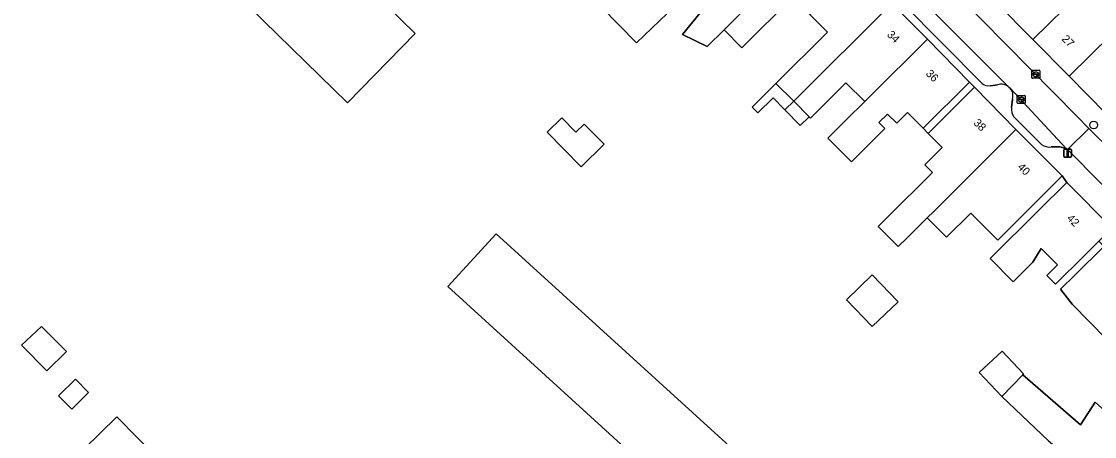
# Model space of a CAD drawing. Extents: x 160102 to 160934, y 382045 to 382923.
# Drawn here: x 160677.5 to 160811.6, y 382664.8 to 382716.7 of the extents above; entities that cross this region are included whole.
import ezdxf

# ---------------------------------------------------------------- set-up
doc = ezdxf.new("R2010")
doc.units = 0
for name, color, linetype in [('IMGEO_Boom', 7, 'Continuous'), ('IMGEO_Erf', 7, 'Continuous'), ('IMGEO_Kolk', 7, 'Continuous'), ('IMGEO_Lichtmast', 7, 'Continuous'), ('IMGEO_Pand', 7, 'Continuous'), ('IMGEO_Pand_nummerreeks', 7, 'Continuous'), ('IMGEO_Pand_overbouw', 7, 'Continuous'), ('IMGEO_Parkeervlak_open', 7, 'Continuous'), ('IMGEO_Rijbaan_lokaal_open', 7, 'Continuous'), ('IMGEO_Voetpad_open', 7, 'Continuous')]:
    doc.layers.add(name, color=color, linetype=linetype)

msp = doc.modelspace()

# ---------------------------------------------------------------- linework, layer by layer
at = {"layer": 'IMGEO_Boom'}
msp.add_circle((160811.51, 382703.77), 0.489, dxfattribs=at)
at = {"layer": 'IMGEO_Erf'}
for points in [[(160712.79, 382728.88), (160726.74, 382715.23), (160718.27, 382706.56), (160704.28, 382720.24)], [(160773.88, 382719.75), (160767.54, 382713.44), (160765.33, 382715.66), (160763.22, 382713.57), (160760.15, 382715.09), (160765.84, 382722.11)], [(160762.06, 382721.44), (160754.39, 382714.04), (160747.83, 382720.79)], [(160812.14, 382689.24), (160810.27, 382687.38), (160806.75, 382683.87), (160805.65, 382684.98), (160806.98, 382686.31), (160804.96, 382688.34), (160803.91, 382686.64), (160801.45, 382684.19), (160798.57, 382687.08), (160804.6, 382693.08), (160808.14, 382696.6), (160807.57, 382697.41), (160804.03, 382693.89), (160801.77, 382691.63), (160799.52, 382689.39), (160796.15, 382692.77), (160793.11, 382689.74), (160790.7, 382692.16), (160788.17, 382689.65), (160787.1, 382688.59), (160784.6, 382691.1), (160785.67, 382692.16), (160791.38, 382697.85), (160790.43, 382698.8), (160792.58, 382700.95), (160790.83, 382702.73), (160796.62, 382708.49), (160795.98, 382709.15), (160790.19, 382703.38), (160788.26, 382705.35), (160786.9, 382703.99), (160785.75, 382705.15), (160784.66, 382704.07), (160785.41, 382703.32), (160781.24, 382699.16), (160778.3, 382702.12), (160780.64, 382704.45), (160782.9, 382706.7), (160780.56, 382709.04), (160776.13, 382704.63), (160775.95, 382704.81), (160774.86, 382703.73), (160772.94, 382705.66), (160771.45, 382707.17), (160769.57, 382705.3), (160768.85, 382706.01), (160771.81, 382708.96), (160778.24, 382715.36), (160776.03, 382717.59)], [(160815.3, 382674.75), (160808.83, 382681.4), (160807.37, 382683.26), (160809.23, 382685.07), (160812.8, 382688.57)], [(160805.85, 382664.3), (160800.04, 382669.83), (160797.22, 382672.84), (160800.08, 382675.51), (160802.74, 382672.66), (160802.64, 382672.56), (160809.86, 382666.3), (160811.69, 382669.15)]]:
    msp.add_lwpolyline(points, dxfattribs=at)
for points in [[(160743.21, 382702.89), (160745.05, 382704.69), (160746.82, 382702.88), (160747.87, 382703.9), (160750.34, 382701.37), (160747.46, 382698.55)], [(160730.83, 382683.57), (160736.85, 382690.18), (160769.7, 382660.25), (160763.68, 382653.64)], [(160783.83, 382685.04), (160787.07, 382681.69), (160783.84, 382678.58), (160780.61, 382681.92)], [(160683.17, 382675.48), (160680.72, 382673.05), (160677.55, 382676.26), (160680.07, 382678.61)], [(160685.93, 382670.33), (160683.83, 382668.27), (160682.19, 382669.94), (160684.29, 382672)], [(160694.69, 382661.97), (160688.52, 382655.93), (160683.3, 382661.27), (160689.47, 382667.3)]]:
    msp.add_lwpolyline(points, close=True, dxfattribs=at)
at = {"layer": 'IMGEO_Kolk'}
for p, q in [((160803.78, 382709.69), (160803.78, 382710.54)), ((160803.86, 382710.61), (160804.71, 382710.61)), ((160804.04, 382710.11), (160804.04, 382710.12)), ((160804.08, 382710.16), (160804.48, 382710.16)), ((160804.48, 382710.07), (160804.08, 382710.07)), ((160804.27, 382710.39), (160804.3, 382710.39)), ((160804.53, 382710.12), (160804.53, 382710.11)), ((160804.78, 382710.54), (160804.78, 382709.69)), ((160804.71, 382709.61), (160803.86, 382709.61)), ((160804.29, 382709.83), (160804.27, 382709.83)), ((160801.96, 382706.54), (160801.96, 382707.39)), ((160802.04, 382707.46), (160802.89, 382707.46)), ((160802.45, 382707.24), (160802.48, 382707.24)), ((160802.97, 382707.39), (160802.97, 382706.54)), ((160802.89, 382706.46), (160802.04, 382706.46)), ((160802.22, 382706.96), (160802.22, 382706.97)), ((160802.66, 382706.92), (160802.26, 382706.92)), ((160802.27, 382707.01), (160802.66, 382707.01)), ((160802.47, 382706.68), (160802.45, 382706.68)), ((160802.71, 382706.97), (160802.71, 382706.96))]:
    msp.add_line(p, q, dxfattribs=at)
for points in [[(160803.78, 382709.69), (160803.78, 382710.54)], [(160803.86, 382710.61), (160804.71, 382710.61)], [(160804.78, 382710.54), (160804.78, 382709.69)], [(160804.71, 382709.61), (160803.86, 382709.61)], [(160801.96, 382706.54), (160801.96, 382707.39)], [(160802.04, 382707.46), (160802.89, 382707.46)], [(160802.97, 382707.39), (160802.97, 382706.54)], [(160802.89, 382706.46), (160802.04, 382706.46)]]:
    msp.add_lwpolyline(points, dxfattribs=at)
for centre, radius, start, end in [((160803.86, 382710.54), 0.0765, 91.552, 178.448), ((160803.86, 382710.54), 0.0765, 91.552, 178.448), ((160804.08, 382710.12), 0.0403, 85.8775, 175.7526), ((160804.08, 382710.11), 0.0366, 178.938, 274.7102), ((160804.49, 382710.12), 0.0386, 1.7309, 96.639), ((160804.48, 382710.11), 0.043, 264.8664, 352.4533), ((160804.71, 382710.54), 0.0765, 1.552, 88.448), ((160804.71, 382710.54), 0.0765, 1.552, 88.448), ((160803.86, 382709.69), 0.0765, 181.552, 268.448), ((160803.86, 382709.69), 0.0765, 181.552, 268.448), ((160804.71, 382709.69), 0.0765, 271.552, 358.448), ((160804.71, 382709.69), 0.0765, 271.552, 358.448), ((160802.04, 382707.39), 0.0765, 91.552, 178.448), ((160802.04, 382707.39), 0.0765, 91.552, 178.448), ((160802.89, 382707.39), 0.0765, 1.552, 88.448), ((160802.89, 382707.39), 0.0765, 1.552, 88.448), ((160802.04, 382706.54), 0.0765, 181.552, 268.448), ((160802.04, 382706.54), 0.0765, 181.552, 268.448), ((160802.26, 382706.97), 0.0403, 85.8775, 175.7526), ((160802.26, 382706.96), 0.0366, 178.938, 274.7102), ((160802.67, 382706.97), 0.0386, 1.7309, 96.639), ((160802.66, 382706.96), 0.043, 264.8664, 352.4533), ((160802.89, 382706.54), 0.0765, 271.552, 358.448), ((160802.89, 382706.54), 0.0765, 271.552, 358.448)]:
    msp.add_arc(centre, radius, start, end, dxfattribs=at)
for centre, major_axis, ratio, start_param, end_param in [((160804.27, 382710.11), (-0.387, 0.002), 0.722429, 4.712389, 7.853982), ((160804.29, 382710.11), (-0.39, 0.002), 0.717154, 1.570796, 4.712389), ((160802.45, 382706.96), (-0.387, 0.002), 0.722429, 4.712389, 7.853982), ((160802.48, 382706.96), (-0.39, 0.002), 0.717154, 1.570796, 4.712389)]:
    msp.add_ellipse(centre, major_axis=major_axis, ratio=ratio, start_param=start_param, end_param=end_param, dxfattribs=at)
at = {"layer": 'IMGEO_Lichtmast'}
for p, q in [((160807.77, 382699.86), (160807.77, 382700.66)), ((160807.77, 382700.66), (160807.77, 382699.86)), ((160807.87, 382700.76), (160808.66, 382700.76)), ((160808.66, 382700.76), (160807.87, 382700.76)), ((160808.76, 382700.66), (160808.76, 382699.86)), ((160808.76, 382699.86), (160808.76, 382700.66)), ((160808.66, 382699.76), (160807.87, 382699.76)), ((160807.87, 382699.76), (160808.66, 382699.76))]:
    msp.add_line(p, q, dxfattribs=at)
msp.add_lwpolyline([(160808.19, 382700.64), (160808.34, 382700.64), (160808.34, 382699.89), (160808.19, 382699.89), (160808.19, 382700.64)], dxfattribs=at)
for centre, start, end in [((160807.87, 382700.66), 90, 180), ((160807.87, 382700.66), 90, 180), ((160808.66, 382700.66), 0, 90), ((160808.66, 382700.66), 360, 90), ((160807.87, 382699.86), 180, 270), ((160807.87, 382699.86), 180, 270), ((160808.66, 382699.86), 270, 0), ((160808.66, 382699.86), 270, 0)]:
    msp.add_arc(centre, 0.1, start, end, dxfattribs=at)
at = {"layer": 'IMGEO_Pand'}
for points in [[(160712.79, 382728.88), (160711.98, 382728.07), (160697.56, 382742.24), (160690.62, 382735.15), (160705.02, 382720.92), (160704.28, 382720.24), (160718.27, 382706.56), (160726.74, 382715.23)], [(160765.52, 382728.83), (160766.83, 382727.52), (160768.9, 382729.6), (160772.42, 382733.04), (160766.52, 382739.01), (160764.42, 382736.89), (160764.24, 382737.06), (160754.52, 382727.29), (160752.57, 382725.4), (160747.83, 382720.79), (160754.39, 382714.04), (160762.06, 382721.44), (160759.93, 382723.55)], [(160777.51, 382727.79), (160773.11, 382732.2), (160769.64, 382728.75), (160767.3, 382726.41), (160764.08, 382723.43), (160765.84, 382722.11), (160760.15, 382715.09), (160763.22, 382713.57), (160765.33, 382715.66)], [(160807.46, 382722.75), (160812.01, 382727.23), (160811.81, 382727.44), (160809.86, 382729.41), (160799.37, 382719.05), (160803.91, 382714.46), (160809.85, 382720.33)], [(160781.87, 382723.41), (160777.51, 382727.79), (160765.33, 382715.66), (160767.54, 382713.44), (160773.88, 382719.75), (160776.03, 382717.59)], [(160774.03, 382706.74), (160786.3, 382718.96), (160781.87, 382723.41), (160776.03, 382717.59), (160778.24, 382715.36), (160771.81, 382708.96)], [(160808.44, 382709.87), (160819, 382720.29), (160817.7, 382721.6), (160816.87, 382722.44), (160812.26, 382717.89), (160809.85, 382720.33), (160803.91, 382714.46)], [(160813.08, 382705.17), (160818.99, 382711), (160816.56, 382713.46), (160821.21, 382718.04), (160819, 382720.29), (160808.44, 382709.87)], [(160790.73, 382714.51), (160786.3, 382718.96), (160774.03, 382706.74), (160775.95, 382704.81), (160776.13, 382704.63), (160780.56, 382709.04), (160782.9, 382706.7), (160783.55, 382707.35)], [(160795.98, 382709.15), (160790.73, 382714.51), (160783.55, 382707.35), (160782.9, 382706.7), (160780.64, 382704.45), (160778.3, 382702.12), (160781.24, 382699.16), (160785.41, 382703.32), (160784.66, 382704.07), (160785.75, 382705.15), (160786.9, 382703.99), (160788.26, 382705.35), (160790.19, 382703.38)], [(160771.81, 382708.96), (160768.85, 382706.01), (160769.57, 382705.3), (160771.45, 382707.17), (160772.94, 382705.66), (160774.03, 382706.74)], [(160801.8, 382703.21), (160796.62, 382708.49), (160790.83, 382702.73), (160792.58, 382700.95), (160790.43, 382698.8), (160791.38, 382697.85), (160785.67, 382692.16), (160784.6, 382691.1), (160787.1, 382688.59), (160788.17, 382689.65), (160790.7, 382692.16), (160791.52, 382692.98)], [(160774.03, 382706.74), (160772.94, 382705.66), (160774.86, 382703.73), (160775.95, 382704.81)], [(160747.87, 382703.9), (160746.82, 382702.88), (160745.05, 382704.69), (160743.21, 382702.89), (160747.46, 382698.55), (160750.34, 382701.37)], [(160790.7, 382692.16), (160793.11, 382689.74), (160796.15, 382692.77), (160799.52, 382689.39), (160801.77, 382691.63), (160804.03, 382693.89), (160807.57, 382697.41), (160801.8, 382703.21), (160791.52, 382692.98)], [(160810.27, 382687.38), (160812.14, 382689.24), (160813.81, 382690.9), (160808.14, 382696.6), (160804.6, 382693.08), (160798.57, 382687.08), (160801.45, 382684.19), (160803.91, 382686.64), (160804.96, 382688.34), (160806.98, 382686.31), (160805.65, 382684.98), (160806.75, 382683.87)], [(160769.7, 382660.25), (160736.85, 382690.18), (160730.83, 382683.57), (160763.68, 382653.64)], [(160817.32, 382685.62), (160816.28, 382685.09), (160812.8, 382688.57), (160809.23, 382685.07), (160807.37, 382683.26), (160808.83, 382681.4), (160815.3, 382674.75), (160818.49, 382671.46), (160818.64, 382671.64), (160819.25, 382671.25), (160819.14, 382671.08), (160825.51, 382667.31), (160828.08, 382671.23), (160827.69, 382673.2), (160825.07, 382676.34)], [(160783.84, 382678.58), (160787.07, 382681.69), (160783.83, 382685.04), (160780.61, 382681.92)], [(160680.07, 382678.61), (160677.55, 382676.26), (160680.72, 382673.05), (160683.17, 382675.48)], [(160802.64, 382672.56), (160802.74, 382672.66), (160800.08, 382675.51), (160797.22, 382672.84), (160800.04, 382669.83)], [(160811.69, 382669.15), (160809.86, 382666.3), (160802.64, 382672.56), (160800.04, 382669.83), (160805.85, 382664.3), (160807.62, 382662.83), (160809.23, 382661.8), (160811.95, 382660.05), (160811.71, 382659.68), (160811.93, 382659.51), (160817.91, 382655.62), (160818.06, 382655.85), (160821.77, 382661.6), (160815.78, 382665.5), (160815.63, 382665.63)], [(160685.93, 382670.33), (160684.29, 382672), (160682.19, 382669.94), (160683.83, 382668.27)], [(160683.3, 382661.27), (160688.52, 382655.93), (160694.69, 382661.97), (160689.47, 382667.3)]]:
    msp.add_lwpolyline(points, close=True, dxfattribs=at)
at = {"layer": 'IMGEO_Pand_overbouw'}
msp.add_lwpolyline([(160795.98, 382709.15), (160790.19, 382703.38), (160790.83, 382702.73), (160796.62, 382708.49)], close=True, dxfattribs=at)
at = {"layer": 'IMGEO_Parkeervlak_open'}
for points in [[(160800.96, 382708.48), (160782.19, 382727.33)], [(160782.79, 382723.93), (160797.54, 382709.02)], [(160798.6, 382708.69), (160799.5, 382708.78)], [(160806.21, 382701.03), (160807.28, 382701.03), (160808.07, 382700.86), (160801.06, 382708.38)], [(160801.38, 382707.02), (160801.25, 382705.96)], [(160801.52, 382704.8), (160805, 382701.32)]]:
    msp.add_lwpolyline(points, dxfattribs=at)
for centre, radius, start, end in [((160798.33, 382709.7), 1.04, 220.4508, 284.6492), ((160799.99, 382707.46), 1.41, 46.434, 110.3431), ((160799.97, 382707.41), 1.46, 344.3532, 41.8565), ((160802.7, 382705.7), 1.47, 169.6993, 217.3446), ((160806, 382702.8), 1.78, 235.9591, 276.7298)]:
    msp.add_arc(centre, radius, start, end, dxfattribs=at)
at = {"layer": 'IMGEO_Rijbaan_lokaal_open'}
for points in [[(160782.19, 382727.33), (160800.96, 382708.48), (160801.06, 382708.38), (160808.07, 382700.86), (160808.23, 382700.7), (160810.91, 382703.36), (160809.44, 382704.85), (160794.57, 382719.95)], [(160813.85, 382700.43), (160810.91, 382703.36), (160808.23, 382700.7), (160816.68, 382692.18), (160828.43, 382680.34), (160832.3, 382684.12), (160828.28, 382688.2), (160823.39, 382693.14), (160815.71, 382699.64)]]:
    msp.add_lwpolyline(points, dxfattribs=at)
at = {"layer": 'IMGEO_Voetpad_open'}
for points in [[(160767.45, 382740.3), (160766.52, 382739.01), (160772.42, 382733.04), (160773.11, 382732.2), (160777.51, 382727.79), (160781.87, 382723.41), (160786.3, 382718.96), (160790.73, 382714.51), (160795.98, 382709.15), (160796.62, 382708.49), (160801.8, 382703.21), (160807.57, 382697.41), (160808.14, 382696.6), (160813.81, 382690.9), (160812.14, 382689.24), (160812.8, 382688.57), (160816.28, 382685.09), (160817.32, 382685.62), (160825.07, 382676.34), (160826.93, 382678.87), (160815.21, 382690.76)], [(160817.66, 382700.84), (160814.46, 382704.01), (160813.08, 382705.17), (160808.44, 382709.87), (160803.91, 382714.46), (160799.37, 382719.05), (160794.84, 382723.65), (160790.31, 382728.24), (160785.77, 382732.83), (160781.24, 382737.42)], [(160797.54, 382709.02), (160782.79, 382723.93)], [(160794.57, 382719.95), (160809.44, 382704.85), (160810.91, 382703.36), (160813.85, 382700.43)], [(160799.5, 382708.78), (160798.6, 382708.69)], [(160801.06, 382708.38), (160800.96, 382708.48)], [(160801.25, 382705.96), (160801.38, 382707.02)], [(160805, 382701.32), (160801.52, 382704.8)], [(160815.21, 382690.76), (160816.68, 382692.18), (160808.23, 382700.7), (160808.07, 382700.86), (160807.28, 382701.03), (160806.21, 382701.03)]]:
    msp.add_lwpolyline(points, dxfattribs=at)
for centre, radius, start, end in [((160798.33, 382709.7), 1.04, 220.4508, 284.6492), ((160799.99, 382707.46), 1.41, 46.434, 110.3431), ((160799.97, 382707.41), 1.46, 344.3532, 41.8565), ((160802.7, 382705.7), 1.47, 169.6993, 217.3446), ((160806, 382702.8), 1.78, 235.9591, 276.7298)]:
    msp.add_arc(centre, radius, start, end, dxfattribs=at)

# ---------------------------------------------------------------- texts
at = {"layer": 'IMGEO_Pand_nummerreeks'}
for s, rotation, p in [('34', 314.8738, (160785.62, 382714.99)), ('27', 314.6278, (160807.45, 382714.46)), ('36', 314.8796, (160790.47, 382710.12)), ('38', 314.8738, (160796.42, 382703.96)), ('40', 314.8751, (160801.92, 382698.44)), ('42', 314.8791, (160808.07, 382692.03))]:
    msp.add_text(s, height=1, rotation=rotation, dxfattribs=at).set_placement(p)

doc.saveas('drawing.dxf')
